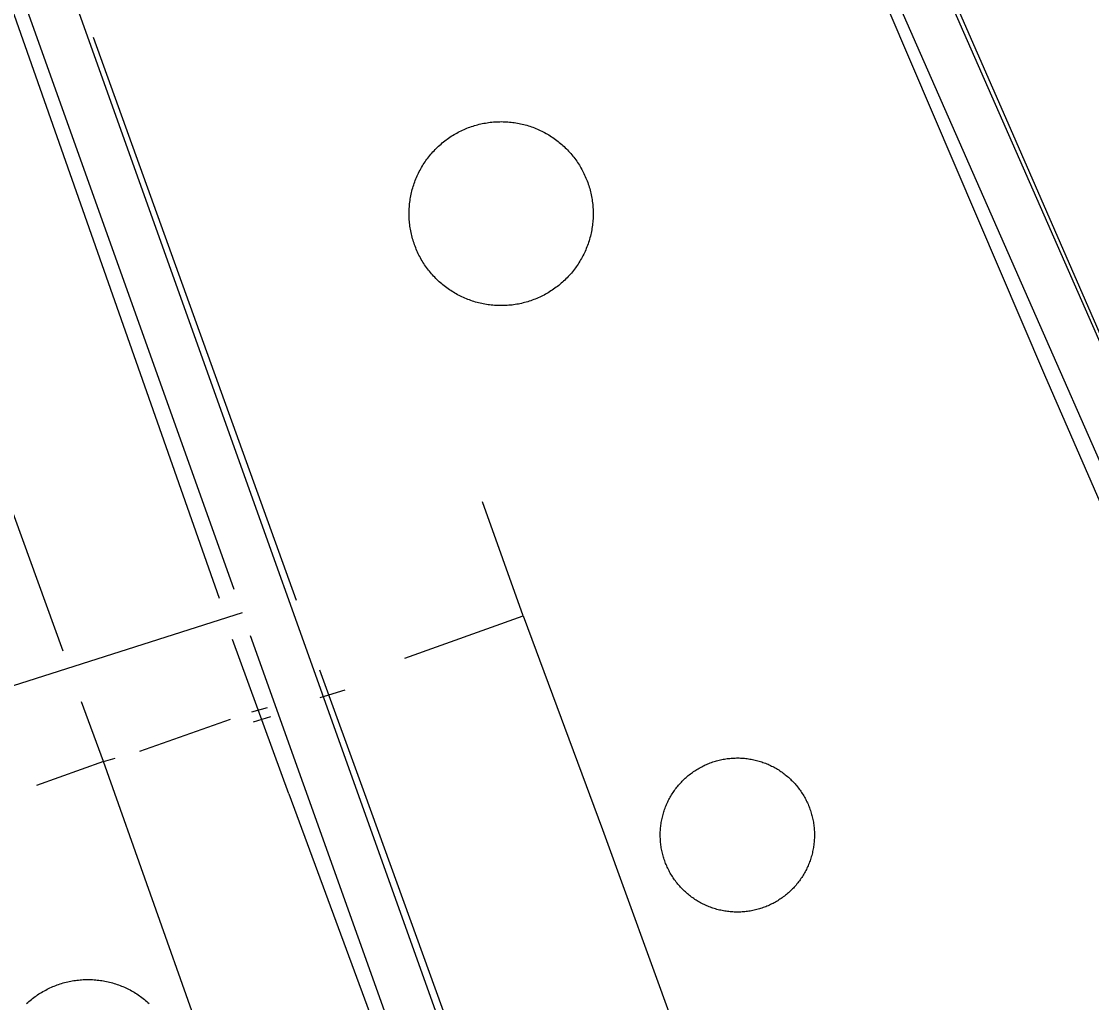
# Model space of a CAD drawing. Extents: x 3567028 to 3605064, y 510945 to 536587.
# Drawn here: x 3599440 to 3600106, y 527282 to 527893 of the extents above; entities that cross this region are included whole.
import ezdxf

# ---------------------------------------------------------------- set-up
doc = ezdxf.new("R2010")
doc.units = 0
for name, color, linetype in [('V-DOMW-TANK', 7, 'Continuous'), ('V-ROAD-CNTR', 7, 'Continuous'), ('V-SITE-OTLN', 7, 'Continuous'), ('V-TOPO-SHOR', 7, 'Continuous'), ('V-UTIL-LINE', 7, 'Continuous')]:
    doc.layers.add(name, color=color, linetype=linetype)

msp = doc.modelspace()

# ---------------------------------------------------------------- linework, layer by layer
at = {"layer": 'V-DOMW-TANK'}
for points in [[(3599685.13, 527792.75), (3599685.48, 527793.68), (3599685.85, 527794.61), (3599686.24, 527795.53), (3599686.64, 527796.45), (3599687.06, 527797.35), (3599687.49, 527798.26), (3599687.94, 527799.15), (3599688.41, 527800.03), (3599688.89, 527800.91), (3599689.38, 527801.78), (3599689.89, 527802.64), (3599690.42, 527803.49), (3599690.96, 527804.33), (3599691.51, 527805.17), (3599692.08, 527805.98), (3599692.66, 527806.8), (3599693.26, 527807.59), (3599693.87, 527808.39), (3599694.5, 527809.17), (3599695.14, 527809.94), (3599695.79, 527810.69), (3599696.45, 527811.44), (3599697.13, 527812.18), (3599697.82, 527812.9), (3599698.52, 527813.61), (3599699.24, 527814.31), (3599699.97, 527814.99), (3599700.71, 527815.67), (3599701.46, 527816.32), (3599702.22, 527816.97), (3599702.99, 527817.6), (3599703.77, 527818.22), (3599704.57, 527818.83), (3599705.38, 527819.42), (3599706.19, 527820), (3599707.02, 527820.56), (3599707.85, 527821.11), (3599708.7, 527821.64), (3599709.55, 527822.16), (3599710.42, 527822.67), (3599711.29, 527823.16), (3599712.17, 527823.63), (3599713.06, 527824.09), (3599713.95, 527824.53), (3599714.86, 527824.96), (3599715.77, 527825.37), (3599716.69, 527825.77), (3599717.61, 527826.14), (3599718.54, 527826.51), (3599719.48, 527826.85), (3599720.42, 527827.19), (3599721.37, 527827.5), (3599722.32, 527827.8), (3599723.29, 527828.07), (3599724.25, 527828.34), (3599725.22, 527828.58), (3599726.19, 527828.82), (3599727.17, 527829.03), (3599728.15, 527829.22), (3599729.13, 527829.4), (3599730.12, 527829.56), (3599731.11, 527829.71), (3599732.1, 527829.83), (3599733.09, 527829.95), (3599734.09, 527830.04), (3599735.08, 527830.11), (3599736.08, 527830.17), (3599737.08, 527830.21), (3599738.08, 527830.23), (3599739.08, 527830.24), (3599740.08, 527830.23), (3599741.08, 527830.2), (3599742.08, 527830.15), (3599743.07, 527830.08), (3599744.07, 527830), (3599745.06, 527829.9), (3599746.06, 527829.79), (3599747.04, 527829.65), (3599748.04, 527829.5), (3599749.02, 527829.33), (3599750, 527829.15), (3599750.98, 527828.94), (3599751.96, 527828.72), (3599752.93, 527828.49), (3599753.89, 527828.23), (3599754.86, 527827.96), (3599755.81, 527827.68), (3599756.77, 527827.37), (3599757.71, 527827.05), (3599758.65, 527826.71), (3599759.59, 527826.36), (3599760.52, 527825.99), (3599761.44, 527825.61), (3599762.35, 527825.2), (3599763.26, 527824.79), (3599764.16, 527824.35), (3599765.06, 527823.9), (3599765.94, 527823.44), (3599766.82, 527822.96), (3599767.69, 527822.46)], [(3599767.69, 527822.46), (3599768.54, 527821.95), (3599769.4, 527821.43), (3599770.24, 527820.89), (3599771.07, 527820.33), (3599771.89, 527819.77), (3599772.7, 527819.18), (3599773.5, 527818.58), (3599774.29, 527817.97), (3599775.07, 527817.35), (3599775.84, 527816.71), (3599776.6, 527816.06), (3599777.35, 527815.39), (3599778.08, 527814.71), (3599778.8, 527814.02), (3599779.51, 527813.32), (3599780.21, 527812.6), (3599780.9, 527811.88), (3599781.57, 527811.14), (3599782.23, 527810.39), (3599782.88, 527809.62), (3599783.51, 527808.85), (3599784.13, 527808.07), (3599784.73, 527807.27), (3599785.33, 527806.46), (3599785.9, 527805.65), (3599786.47, 527804.82), (3599787.02, 527803.99), (3599787.55, 527803.14), (3599788.07, 527802.29), (3599788.57, 527801.43), (3599789.06, 527800.55), (3599789.54, 527799.68), (3599789.99, 527798.79), (3599790.44, 527797.89), (3599790.86, 527796.99), (3599791.27, 527796.07), (3599791.67, 527795.16), (3599792.05, 527794.23), (3599792.41, 527793.3), (3599792.76, 527792.36), (3599793.09, 527791.42), (3599793.4, 527790.47), (3599793.7, 527789.52), (3599793.98, 527788.56), (3599794.25, 527787.59), (3599794.49, 527786.63), (3599794.72, 527785.65), (3599794.94, 527784.68), (3599795.13, 527783.7), (3599795.31, 527782.71), (3599795.47, 527781.73), (3599795.62, 527780.74), (3599795.74, 527779.75), (3599795.85, 527778.75), (3599795.94, 527777.76), (3599796.02, 527776.76), (3599796.08, 527775.76), (3599796.12, 527774.76), (3599796.14, 527773.77), (3599796.14, 527772.77)], [(3599728.73, 527716.6), (3599727.75, 527716.79), (3599726.77, 527716.99), (3599725.79, 527717.21), (3599724.82, 527717.45), (3599723.86, 527717.7), (3599722.9, 527717.97), (3599721.94, 527718.26), (3599720.98, 527718.57), (3599720.04, 527718.89), (3599719.1, 527719.22), (3599718.16, 527719.58), (3599717.23, 527719.95), (3599716.31, 527720.33), (3599715.4, 527720.73), (3599714.49, 527721.15), (3599713.59, 527721.59), (3599712.69, 527722.03), (3599711.81, 527722.5), (3599710.93, 527722.98), (3599710.06, 527723.47), (3599709.21, 527723.99), (3599708.35, 527724.51), (3599707.51, 527725.05), (3599706.68, 527725.61), (3599705.86, 527726.17), (3599705.05, 527726.76), (3599704.25, 527727.35), (3599703.46, 527727.96), (3599702.68, 527728.59), (3599701.91, 527729.23), (3599701.15, 527729.88), (3599700.4, 527730.55), (3599699.67, 527731.22), (3599698.95, 527731.91), (3599698.24, 527732.62), (3599697.54, 527733.33), (3599696.85, 527734.06), (3599696.18, 527734.8), (3599695.52, 527735.55), (3599694.87, 527736.31), (3599694.24, 527737.09), (3599693.62, 527737.87), (3599693.02, 527738.67), (3599692.43, 527739.47), (3599691.85, 527740.29), (3599691.28, 527741.11), (3599690.73, 527741.95), (3599690.2, 527742.8), (3599689.68, 527743.65), (3599689.18, 527744.51), (3599688.69, 527745.38), (3599688.21, 527746.26), (3599687.75, 527747.15), (3599687.31, 527748.05), (3599686.89, 527748.95), (3599686.48, 527749.86), (3599686.08, 527750.78), (3599685.7, 527751.7), (3599685.34, 527752.64), (3599684.99, 527753.57), (3599684.66, 527754.52), (3599684.35, 527755.47), (3599684.05, 527756.42), (3599683.77, 527757.38), (3599683.5, 527758.34), (3599683.26, 527759.31), (3599683.03, 527760.29), (3599682.81, 527761.26), (3599682.62, 527762.24), (3599682.44, 527763.23), (3599682.28, 527764.21), (3599682.14, 527765.2), (3599682.01, 527766.19), (3599681.9, 527767.18), (3599681.81, 527768.18), (3599681.73, 527769.18), (3599681.68, 527770.17), (3599681.63, 527771.17), (3599681.61, 527772.17), (3599681.61, 527773.17), (3599681.62, 527774.17), (3599681.65, 527775.17), (3599681.7, 527776.17), (3599681.76, 527777.17), (3599681.84, 527778.16), (3599681.94, 527779.16), (3599682.06, 527780.15), (3599682.19, 527781.14), (3599682.34, 527782.13), (3599682.51, 527783.11), (3599682.7, 527784.1), (3599682.9, 527785.08), (3599683.12, 527786.05), (3599683.36, 527787.02), (3599683.61, 527787.99), (3599683.88, 527788.95), (3599684.17, 527789.91), (3599684.47, 527790.86), (3599684.79, 527791.81), (3599685.13, 527792.75)], [(3599796.14, 527772.77), (3599796.13, 527771.77), (3599796.1, 527770.77), (3599796.06, 527769.77), (3599795.99, 527768.77), (3599795.91, 527767.77), (3599795.81, 527766.78), (3599795.69, 527765.79), (3599795.56, 527764.8), (3599795.41, 527763.81), (3599795.24, 527762.82), (3599795.05, 527761.84), (3599794.85, 527760.86), (3599794.63, 527759.89), (3599794.39, 527758.92), (3599794.14, 527757.95), (3599793.87, 527756.99), (3599793.58, 527756.03), (3599793.28, 527755.08), (3599792.96, 527754.13), (3599792.62, 527753.19), (3599792.27, 527752.26), (3599791.9, 527751.33), (3599791.51, 527750.41), (3599791.11, 527749.49), (3599790.69, 527748.58), (3599790.26, 527747.68), (3599789.81, 527746.79), (3599789.34, 527745.9), (3599788.87, 527745.03), (3599788.37, 527744.16), (3599787.86, 527743.3), (3599787.33, 527742.45), (3599786.79, 527741.61), (3599786.24, 527740.78), (3599785.67, 527739.95), (3599785.09, 527739.14), (3599784.49, 527738.34), (3599783.88, 527737.55), (3599783.25, 527736.77), (3599782.61, 527736), (3599781.96, 527735.24), (3599781.3, 527734.5), (3599780.62, 527733.76), (3599779.93, 527733.04), (3599779.23, 527732.33), (3599778.51, 527731.63), (3599777.78, 527730.95), (3599777.04, 527730.27), (3599776.29, 527729.61), (3599775.53, 527728.97), (3599774.76, 527728.33), (3599773.97, 527727.71), (3599773.18, 527727.11), (3599772.37, 527726.52), (3599771.56, 527725.94), (3599770.73, 527725.38), (3599769.89, 527724.83), (3599769.05, 527724.3), (3599768.2, 527723.78), (3599767.33, 527723.27), (3599766.46, 527722.78), (3599765.58, 527722.31), (3599764.69, 527721.85), (3599763.8, 527721.41), (3599762.89, 527720.98), (3599761.98, 527720.57), (3599761.06, 527720.17), (3599760.14, 527719.79), (3599759.21, 527719.43), (3599758.27, 527719.08), (3599757.33, 527718.75), (3599756.38, 527718.44), (3599755.43, 527718.14), (3599754.46, 527717.86), (3599753.5, 527717.6), (3599752.53, 527717.35), (3599751.56, 527717.12), (3599750.58, 527716.91), (3599749.6, 527716.71), (3599748.62, 527716.54), (3599747.63, 527716.37), (3599746.64, 527716.23), (3599745.65, 527716.1), (3599744.66, 527715.99), (3599743.66, 527715.9), (3599742.67, 527715.83), (3599741.67, 527715.77), (3599740.67, 527715.73), (3599739.67, 527715.71), (3599738.67, 527715.7), (3599737.67, 527715.71), (3599736.67, 527715.74), (3599735.67, 527715.79), (3599734.68, 527715.85), (3599733.68, 527715.94), (3599732.69, 527716.04), (3599731.69, 527716.15), (3599730.71, 527716.29), (3599729.71, 527716.44), (3599728.73, 527716.6)], [(3599839.25, 527374.86), (3599839.06, 527375.67), (3599838.88, 527376.49), (3599838.72, 527377.32), (3599838.57, 527378.14), (3599838.44, 527378.97), (3599838.32, 527379.8), (3599838.22, 527380.63), (3599838.13, 527381.46), (3599838.06, 527382.29), (3599838, 527383.13), (3599837.96, 527383.96), (3599837.93, 527384.8), (3599837.91, 527385.64), (3599837.91, 527386.48), (3599837.92, 527387.31), (3599837.95, 527388.15), (3599837.99, 527388.99), (3599838.05, 527389.82), (3599838.12, 527390.66), (3599838.21, 527391.49), (3599838.31, 527392.32), (3599838.42, 527393.15), (3599838.55, 527393.98), (3599838.7, 527394.8), (3599838.86, 527395.63), (3599839.03, 527396.45), (3599839.22, 527397.26), (3599839.42, 527398.07), (3599839.64, 527398.88), (3599839.86, 527399.69), (3599840.11, 527400.49), (3599840.37, 527401.29), (3599840.64, 527402.08), (3599840.92, 527402.87), (3599841.22, 527403.65), (3599841.53, 527404.42), (3599841.86, 527405.2), (3599842.2, 527405.96), (3599842.55, 527406.72), (3599842.92, 527407.47), (3599843.3, 527408.22), (3599843.69, 527408.96), (3599844.1, 527409.69), (3599844.51, 527410.42), (3599844.94, 527411.14), (3599845.39, 527411.85), (3599845.84, 527412.55), (3599846.31, 527413.24), (3599846.79, 527413.93), (3599847.28, 527414.61), (3599847.78, 527415.28), (3599848.3, 527415.94), (3599848.82, 527416.59), (3599849.36, 527417.23), (3599849.91, 527417.87), (3599850.47, 527418.49), (3599851.04, 527419.1), (3599851.62, 527419.71), (3599852.21, 527420.3), (3599852.81, 527420.88), (3599853.42, 527421.45), (3599854.04, 527422.01), (3599854.68, 527422.57), (3599855.32, 527423.1), (3599855.97, 527423.63), (3599856.63, 527424.15), (3599857.29, 527424.65), (3599857.97, 527425.15), (3599858.66, 527425.63), (3599859.35, 527426.1), (3599860.05, 527426.55), (3599860.76, 527427), (3599861.48, 527427.43), (3599862.2, 527427.85), (3599862.94, 527428.26), (3599863.68, 527428.65), (3599864.42, 527429.03), (3599865.17, 527429.4), (3599865.93, 527429.76), (3599866.7, 527430.1), (3599867.46, 527430.43), (3599868.24, 527430.74), (3599869.02, 527431.04), (3599869.81, 527431.33), (3599870.6, 527431.6), (3599871.4, 527431.86), (3599872.2, 527432.11), (3599873, 527432.34), (3599873.81, 527432.56), (3599874.62, 527432.76), (3599875.44, 527432.95), (3599876.26, 527433.13), (3599877.08, 527433.29), (3599877.9, 527433.43), (3599878.73, 527433.57), (3599879.56, 527433.68), (3599880.39, 527433.79), (3599881.22, 527433.87), (3599882.06, 527433.95), (3599882.89, 527434.01)], [(3599882.89, 527434.01), (3599883.73, 527434.06), (3599884.57, 527434.08), (3599885.4, 527434.1), (3599886.24, 527434.1), (3599887.08, 527434.09), (3599887.91, 527434.06), (3599888.75, 527434.02), (3599889.58, 527433.96), (3599890.42, 527433.89), (3599891.25, 527433.8), (3599892.08, 527433.7), (3599892.91, 527433.59), (3599893.74, 527433.45), (3599894.57, 527433.31), (3599895.39, 527433.15), (3599896.21, 527432.98), (3599897.02, 527432.79), (3599897.84, 527432.59), (3599898.65, 527432.38), (3599899.45, 527432.14), (3599900.25, 527431.9), (3599901.05, 527431.64), (3599901.84, 527431.37), (3599902.63, 527431.09), (3599903.41, 527430.79), (3599904.19, 527430.47), (3599904.96, 527430.15), (3599905.72, 527429.81), (3599906.48, 527429.46), (3599907.24, 527429.09), (3599907.98, 527428.71), (3599908.72, 527428.32), (3599909.46, 527427.91), (3599910.18, 527427.49), (3599910.9, 527427.07), (3599911.61, 527426.62), (3599912.31, 527426.17), (3599913.01, 527425.7), (3599913.7, 527425.22), (3599914.37, 527424.73), (3599915.04, 527424.23), (3599915.7, 527423.71), (3599916.35, 527423.19), (3599917, 527422.65), (3599917.63, 527422.1), (3599918.25, 527421.54), (3599918.87, 527420.97), (3599919.47, 527420.39), (3599920.06, 527419.8), (3599920.65, 527419.19), (3599921.22, 527418.58), (3599921.78, 527417.96), (3599922.33, 527417.33), (3599922.87, 527416.69), (3599923.4, 527416.04), (3599923.91, 527415.38), (3599924.42, 527414.71), (3599924.91, 527414.04), (3599925.39, 527413.35), (3599925.86, 527412.66), (3599926.32, 527411.96), (3599926.76, 527411.25), (3599927.2, 527410.53), (3599927.61, 527409.8), (3599928.02, 527409.07), (3599928.41, 527408.33), (3599928.8, 527407.59), (3599929.16, 527406.84), (3599929.52, 527406.08), (3599929.86, 527405.31), (3599930.19, 527404.54), (3599930.5, 527403.77), (3599930.81, 527402.99), (3599931.09, 527402.2), (3599931.37, 527401.41), (3599931.62, 527400.61), (3599931.87, 527399.81), (3599932.1, 527399.01), (3599932.32, 527398.2), (3599932.53, 527397.39), (3599932.71, 527396.57), (3599932.89, 527395.75), (3599933.05, 527394.93), (3599933.2, 527394.1), (3599933.33, 527393.28), (3599933.45, 527392.45), (3599933.55, 527391.62), (3599933.64, 527390.78), (3599933.71, 527389.95), (3599933.77, 527389.11), (3599933.82, 527388.28), (3599933.85, 527387.44), (3599933.86, 527386.6), (3599933.87, 527385.77), (3599933.85, 527384.93), (3599933.82, 527384.09), (3599933.78, 527383.26), (3599933.72, 527382.42), (3599933.65, 527381.59), (3599933.56, 527380.76)], [(3599933.56, 527380.76), (3599933.46, 527379.92), (3599933.35, 527379.09), (3599933.22, 527378.27), (3599933.08, 527377.44), (3599932.92, 527376.62), (3599932.74, 527375.8), (3599932.56, 527374.98), (3599932.35, 527374.17), (3599932.14, 527373.36), (3599931.91, 527372.56), (3599931.66, 527371.76), (3599931.41, 527370.96), (3599931.14, 527370.17), (3599930.85, 527369.38), (3599930.55, 527368.6), (3599930.24, 527367.82), (3599929.91, 527367.05), (3599929.57, 527366.28), (3599929.22, 527365.52), (3599928.85, 527364.77), (3599928.47, 527364.03), (3599928.08, 527363.28), (3599927.68, 527362.55), (3599927.26, 527361.83), (3599926.83, 527361.11), (3599926.39, 527360.4), (3599925.93, 527359.69), (3599925.46, 527359), (3599924.99, 527358.31), (3599924.49, 527357.64), (3599923.99, 527356.97), (3599923.48, 527356.3), (3599922.95, 527355.65), (3599922.41, 527355.01), (3599921.86, 527354.38), (3599921.3, 527353.76), (3599920.73, 527353.14), (3599920.15, 527352.54), (3599919.56, 527351.95), (3599918.96, 527351.36), (3599918.35, 527350.79), (3599917.73, 527350.23), (3599917.09, 527349.68), (3599916.46, 527349.14), (3599915.8, 527348.61), (3599915.15, 527348.1), (3599914.48, 527347.59), (3599913.8, 527347.1), (3599913.12, 527346.62), (3599912.42, 527346.15), (3599911.72, 527345.69), (3599911.01, 527345.25), (3599910.29, 527344.82), (3599909.57, 527344.4), (3599908.84, 527343.99), (3599908.1, 527343.59), (3599907.35, 527343.21), (3599906.6, 527342.84), (3599905.84, 527342.49), (3599905.08, 527342.15)], [(3599905.08, 527342.15), (3599904.31, 527341.82), (3599903.53, 527341.51), (3599902.75, 527341.2), (3599901.96, 527340.92), (3599901.17, 527340.64), (3599900.37, 527340.38), (3599899.57, 527340.14), (3599898.77, 527339.9), (3599897.96, 527339.69), (3599897.15, 527339.48), (3599896.33, 527339.29), (3599895.51, 527339.12), (3599894.69, 527338.96), (3599893.87, 527338.81), (3599893.04, 527338.68), (3599892.21, 527338.56), (3599891.38, 527338.46), (3599890.55, 527338.37), (3599889.71, 527338.3), (3599888.88, 527338.24), (3599888.04, 527338.19), (3599887.21, 527338.16), (3599886.37, 527338.15), (3599885.53, 527338.15), (3599884.7, 527338.16), (3599883.86, 527338.19), (3599883.02, 527338.23), (3599882.19, 527338.29), (3599881.35, 527338.36), (3599880.52, 527338.44), (3599879.69, 527338.54), (3599878.86, 527338.66), (3599878.03, 527338.79), (3599877.21, 527338.94), (3599876.38, 527339.09), (3599875.56, 527339.27), (3599874.75, 527339.45), (3599873.94, 527339.65), (3599873.13, 527339.87), (3599872.32, 527340.1), (3599871.52, 527340.34), (3599870.72, 527340.6), (3599869.93, 527340.87), (3599869.14, 527341.16), (3599868.36, 527341.46), (3599867.58, 527341.77), (3599866.81, 527342.1), (3599866.05, 527342.44), (3599865.29, 527342.79), (3599864.53, 527343.15), (3599863.79, 527343.54), (3599863.05, 527343.93), (3599862.31, 527344.33), (3599861.59, 527344.75), (3599860.87, 527345.18), (3599860.16, 527345.62), (3599859.46, 527346.07), (3599858.76, 527346.54), (3599858.08, 527347.03), (3599857.4, 527347.51), (3599856.73, 527348.02), (3599856.07, 527348.53), (3599855.42, 527349.06), (3599854.77, 527349.6), (3599854.14, 527350.15), (3599853.52, 527350.7), (3599852.91, 527351.27), (3599852.3, 527351.86), (3599851.71, 527352.45), (3599851.13, 527353.05), (3599850.56, 527353.66), (3599849.99, 527354.28), (3599849.44, 527354.91), (3599848.9, 527355.56), (3599848.38, 527356.2), (3599847.86, 527356.86), (3599847.36, 527357.53), (3599846.86, 527358.21), (3599846.38, 527358.89), (3599845.91, 527359.59), (3599845.46, 527360.29), (3599845.01, 527361), (3599844.58, 527361.71), (3599844.16, 527362.44), (3599843.75, 527363.17), (3599843.36, 527363.91), (3599842.98, 527364.66), (3599842.61, 527365.41), (3599842.25, 527366.17), (3599841.91, 527366.93), (3599841.58, 527367.7), (3599841.27, 527368.48), (3599840.97, 527369.26), (3599840.68, 527370.05), (3599840.41, 527370.84), (3599840.15, 527371.63), (3599839.9, 527372.43), (3599839.67, 527373.24), (3599839.45, 527374.05), (3599839.25, 527374.86)], [(3599471.02, 527295.16), (3599471.98, 527295.33), (3599472.94, 527295.5), (3599473.91, 527295.64), (3599474.88, 527295.77), (3599475.84, 527295.88), (3599476.81, 527295.97), (3599477.78, 527296.05), (3599478.76, 527296.11), (3599479.73, 527296.15), (3599480.71, 527296.18), (3599481.68, 527296.19), (3599482.66, 527296.18), (3599483.63, 527296.15), (3599484.61, 527296.11), (3599485.58, 527296.05), (3599486.55, 527295.98), (3599487.52, 527295.88), (3599488.49, 527295.77), (3599489.46, 527295.65), (3599490.42, 527295.5), (3599491.38, 527295.34), (3599492.34, 527295.16), (3599493.3, 527294.97), (3599494.25, 527294.76), (3599495.2, 527294.53), (3599496.14, 527294.29), (3599497.08, 527294.03), (3599498.02, 527293.75), (3599498.95, 527293.46), (3599499.87, 527293.15), (3599500.79, 527292.82), (3599501.71, 527292.48), (3599502.61, 527292.12), (3599503.51, 527291.75), (3599504.41, 527291.36), (3599505.29, 527290.96), (3599506.17, 527290.54), (3599507.05, 527290.1), (3599507.91, 527289.66), (3599508.77, 527289.19), (3599509.62, 527288.71), (3599510.46, 527288.21), (3599511.29, 527287.71), (3599512.11, 527287.18), (3599512.92, 527286.64), (3599513.73, 527286.09), (3599514.52, 527285.53), (3599515.31, 527284.95), (3599516.08, 527284.35), (3599516.84, 527283.75), (3599517.6, 527283.13), (3599518.34, 527282.49), (3599519.07, 527281.85), (3599519.79, 527281.19)], [(3599443.58, 527281.17), (3599444.3, 527281.83), (3599445.03, 527282.47), (3599445.77, 527283.11), (3599446.53, 527283.73), (3599447.29, 527284.33), (3599448.06, 527284.93), (3599448.85, 527285.51), (3599449.64, 527286.07), (3599450.44, 527286.63), (3599451.25, 527287.17), (3599452.08, 527287.69), (3599452.91, 527288.2), (3599453.75, 527288.69), (3599454.6, 527289.18), (3599455.46, 527289.64), (3599456.32, 527290.09), (3599457.19, 527290.53), (3599458.07, 527290.95), (3599458.96, 527291.35), (3599459.85, 527291.74), (3599460.75, 527292.11), (3599461.66, 527292.47), (3599462.58, 527292.81), (3599463.49, 527293.14), (3599464.42, 527293.45), (3599465.35, 527293.74), (3599466.28, 527294.02), (3599467.22, 527294.28), (3599468.17, 527294.52), (3599469.12, 527294.75), (3599470.07, 527294.96), (3599471.02, 527295.16)]]:
    msp.add_lwpolyline(points, dxfattribs=at)
at = {"layer": 'V-ROAD-CNTR'}
msp.add_line((3599577.66, 527524.51), (3599300.83, 527436.29), dxfattribs=at)
for points in [[(3599475.7, 529139.49), (3600489.95, 526832.22)], [(3599448.23, 529127.42), (3600462.48, 526820.15)], [(3599071.22, 529031.89), (3600002.44, 526424.19)], [(3599304.46, 528289.56), (3599572.43, 527539.16)], [(3599582.7, 527510.38), (3600015.53, 526298.33)]]:
    msp.add_lwpolyline(points, dxfattribs=at)
at = {"layer": 'V-SITE-OTLN'}
msp.add_lwpolyline([(3599506.22, 529008.13), (3600077.03, 527672.55), (3600460.8, 526791.61)], dxfattribs=at)
at = {"layer": 'V-TOPO-SHOR'}
for p, q in [((3599563.66, 527533.44), (3599366.18, 528094.8)), ((3599611.59, 527532.16), (3599485.16, 527882.55)), ((3599606.74, 527411.88), (3599571.6, 527507.91)), ((3599654.04, 527411.78), (3599626.03, 527488.85)), ((3599606.74, 527411.88), (3599674.41, 527228.33)), ((3599745.94, 527158.28), (3599654.04, 527411.78))]:
    msp.add_line(p, q, dxfattribs=at)
msp.add_lwpolyline([(3600230.56, 527425.31), (3600055.88, 527825.96), (3599777.99, 528460.99), (3599516.79, 529054.26)], dxfattribs=at)
at = {"layer": 'V-UTIL-LINE'}
for p, q in [((3599391.54, 527705.88), (3599466.14, 527500.84)), ((3599752.66, 527522.5), (3599727.35, 527593.53)), ((3599678.95, 527496.19), (3599752.66, 527522.5)), ((3599752.66, 527522.5), (3599802.04, 527389.68)), ((3599626.34, 527471.85), (3599641.75, 527476.51)), ((3599491.34, 527431.94), (3599477.69, 527469.13)), ((3599583.81, 527462.9), (3599593.52, 527465.56)), ((3599514.12, 527438.26), (3599570.41, 527458.24)), ((3599584.8, 527456.54), (3599595.52, 527459.86)), ((3599491.34, 527431.94), (3599449.8, 527416.95)), ((3599491.34, 527431.94), (3599498.71, 527433.94)), ((3599575.85, 527193.73), (3599491.34, 527431.94)), ((3599802.04, 527389.68), (3599856.96, 527238.48))]:
    msp.add_line(p, q, dxfattribs=at)

doc.saveas('drawing.dxf')
